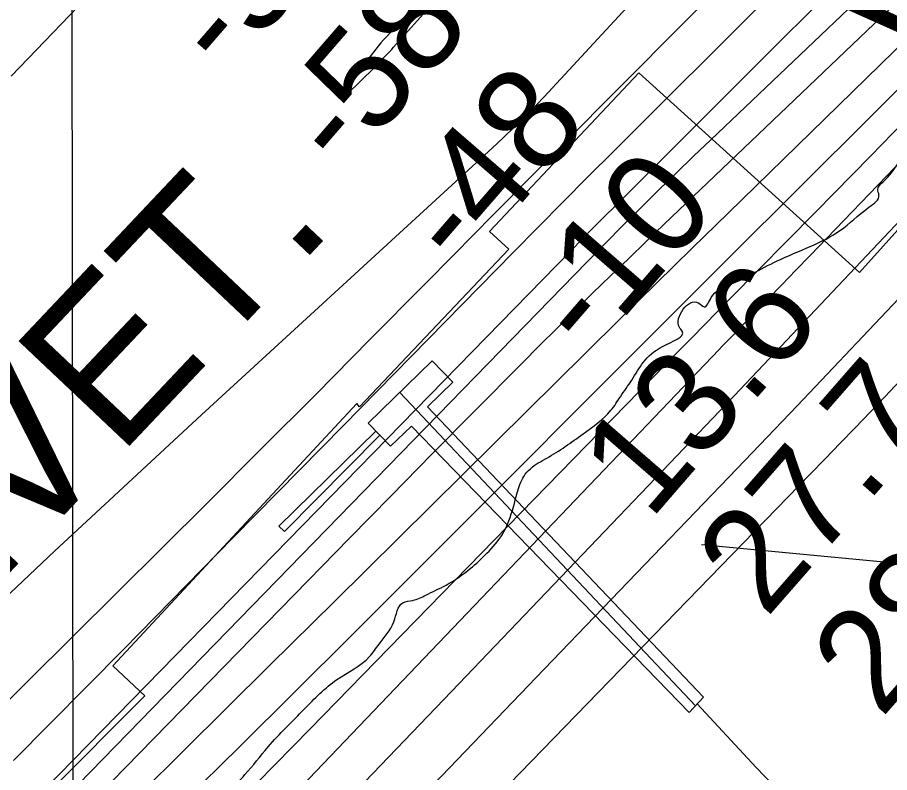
# Model space of a CAD drawing. Extents: x 3297735 to 3335592, y 670436 to 695807.
# Drawn here: x 3317585 to 3318156, y 686346 to 686840 of the extents above; entities that cross this region are included whole.
import ezdxf

# ---------------------------------------------------------------- set-up
doc = ezdxf.new("R2010")
doc.units = 0
for name, color, linetype in [('V-CHAN-DOCK', 7, 'Continuous'), ('V-GRID-MAJR', 7, 'Continuous'), ('V-RIVR-EDGE', 7, 'Continuous'), ('V-RIVR-IDEN', 7, 'Continuous'), ('V-RIVR-RANG', 7, 'Continuous'), ('V-ROAD-CNTR', 7, 'Continuous'), ('V-RRAP-RVMT', 7, 'Continuous'), ('V-RRAP-RVMT-IDEN', 7, 'Continuous'), ('V-TOPO-DPTH', 7, 'Continuous'), ('V-TOPO-MAJR', 7, 'Continuous'), ('V-TOPO-MINR', 7, 'Continuous'), ('V-TOPO-WATR', 7, 'Continuous')]:
    doc.layers.add(name, color=color, linetype=linetype)

msp = doc.modelspace()

# ---------------------------------------------------------------- linework, layer by layer
at = {"layer": 'V-CHAN-DOCK'}
msp.add_line((3317835.37, 686594.66), (3318029.11, 686389.47), dxfattribs=at)
for points in [[(3318024.98, 686385.01), (3317842.93, 686572.58), (3317829.35, 686559.4), (3317814.65, 686574.54), (3317856.64, 686615.3), (3317870.2, 686601.33), (3317853.58, 686585.2), (3318034.3, 686395.09), (3318024.98, 686385.01)], [(3317822.36, 686566.6), (3317759.69, 686503.67), (3317756.15, 686507.13), (3317819.71, 686569.34), (3317822.36, 686566.6)]]:
    msp.add_lwpolyline(points, dxfattribs=at)
at = {"layer": 'V-GRID-MAJR'}
msp.add_lwpolyline([(3317613.19, 694012.57), (3317614.99, 692249.17), (3317618.11, 689185.08), (3317621.45, 685897.36), (3317623.83, 683567.34), (3317626.56, 680885.93), (3317629.35, 678140.95), (3317631.33, 676194.39), (3317631.71, 675828.01)], dxfattribs=at)
at = {"layer": 'V-RIVR-EDGE'}
msp.add_spline([(3314332.49, 682283.88), (3314344.9, 682287.34), (3314358.11, 682294.67), (3314374.42, 682306.27), (3314394.23, 682317.08), (3314408.21, 682327.13), (3314425.7, 682339.88), (3314434.25, 682347.62), (3314443.2, 682360.39), (3314457.6, 682381.68), (3314472.41, 682411.9), (3314491.89, 682447.14), (3314503.96, 682468.44), (3314519.93, 682495.54), (3314540.57, 682530.4), (3314569.78, 682579.57), (3314586.92, 682612.5), (3314605.25, 682653.56), (3314623.97, 682696.17), (3314633.36, 682728.33), (3314641.57, 682755.46), (3314653.64, 682774.82), (3314666.86, 682788.36), (3314689.79, 682808.86), (3314699.9, 682821.24), (3314716.62, 682840.2), (3314742.69, 682874.26), (3314774.59, 682914.13), (3314793.27, 682940.45), (3314809.22, 682961.74), (3314829.46, 682991.55), (3314848.16, 683027.19), (3314871.52, 683064.75), (3314895.3, 683112.39), (3314930.72, 683167.75), (3314952.14, 683204.16), (3315057.23, 683357.85), (3315078.23, 683381.84), (3315092.99, 683392.28), (3315101.15, 683395.75), (3315113.56, 683398.05), (3315130.23, 683396.45), (3315136.44, 683396.05), (3315142.65, 683398.75), (3315151.58, 683404.93), (3315172.97, 683426.6), (3315192.78, 683442.06), (3315207.17, 683456.37), (3315216.51, 683472.25), (3315223.52, 683484.25), (3315237.14, 683502.83), (3315242.2, 683511.35), (3315243.01, 683524.54), (3315244.19, 683529.19), (3315255.48, 683547.77), (3315279.6, 683579.13), (3315294, 683598.87), (3315305.28, 683613.19), (3315309.97, 683627.14), (3315311.93, 683637.22), (3315317.77, 683644.96), (3315323.59, 683648.05), (3315323.6, 683652.31), (3315326.33, 683655.8), (3315330.61, 683660.83), (3315336.05, 683665.85), (3315339.95, 683675.54), (3315343.47, 683686.39), (3315346.59, 683695.69), (3315347.02, 683710.43), (3315347.43, 683722.45), (3315345.14, 683737.19), (3315345.17, 683749.99), (3315346.75, 683761.23), (3315349.48, 683764.32), (3315349.87, 683767.43), (3315354.17, 683779.05), (3315358.47, 683794.55), (3315362.36, 683800.36), (3315370.14, 683808.48), (3315374.42, 683815.84), (3315383.4, 683837.92), (3315387.32, 683854.98), (3315386.95, 683864.67), (3315385.03, 683871.27), (3315388.14, 683875.14), (3315392.8, 683876.29), (3315394.75, 683880.94), (3315403.32, 683896.43), (3315419.29, 683923.54), (3315433.69, 683947.55), (3315437.2, 683954.52), (3315436.83, 683961.11), (3315438, 683964.99), (3315450.86, 683988.61), (3315458.62, 683992.47), (3315462.51, 683995.17), (3315464.08, 684002.54), (3315468.77, 684016.49), (3315478.5, 684033.53), (3315498.34, 684056.75), (3315513.5, 684070.67), (3315521.28, 684082.29), (3315523.23, 684087.32), (3315534.89, 684097.76), (3315545.01, 684110.54), (3315557.06, 684124.08), (3315577.68, 684151.17), (3315590.51, 684164.33), (3315598.31, 684180.21), (3315604.16, 684192.6), (3315609.61, 684201.51), (3315623.63, 684224.74), (3315637.65, 684249.92), (3315651.66, 684270.43), (3315661.01, 684285.92), (3315665.69, 684296.38), (3315668.82, 684306.85), (3315671.54, 684310.72), (3315680.49, 684322.72), (3315685.93, 684326.58), (3315687.49, 684332.01), (3315687.51, 684337.44), (3315690.62, 684340.92), (3315706.17, 684356.78), (3315715.11, 684366.84), (3315728.72, 684382.71), (3315735.34, 684392), (3315740.79, 684400.13), (3315746.24, 684410.2), (3315754.02, 684419.87), (3315767.64, 684436.9), (3315797.18, 684465.14), (3315824.41, 684496.87), (3315835.68, 684508.87), (3315845.4, 684518.93), (3315855.91, 684533.25), (3315917.34, 684595.92), (3315957, 684638.09), (3315987.3, 684659.73), (3316015.28, 684684.48), (3316035.1, 684702.27), (3316044.05, 684713.5), (3316063.1, 684733.62), (3316100.42, 684768.43), (3316125.29, 684791.63), (3316138.51, 684803.62), (3316150.97, 684823.37), (3316159.55, 684843.13), (3316165.42, 684865.99), (3316173.99, 684881.48), (3316197.71, 684908.18), (3316229.61, 684945.33), (3316249.82, 684965.06), (3316275.47, 684987.88), (3316301.52, 685015.35), (3316311.24, 685022.31), (3316314.74, 685028.11), (3316324.84, 685037.01), (3316331.06, 685041.26), (3316337.27, 685045.12), (3316343.88, 685050.92), (3316349.72, 685059.83), (3316371.5, 685083.43), (3316388.59, 685096.18), (3316398.7, 685107.41), (3316416.19, 685122.87), (3316443.39, 685146.08), (3316453.89, 685155.74), (3316462.82, 685158.82), (3316468.64, 685163.46), (3316479.54, 685177.01), (3316494.69, 685189.77), (3316513.34, 685202.13), (3316536.65, 685221.08), (3316559.19, 685238.47), (3316587.17, 685262.45), (3316636.9, 685301.49), (3316712.28, 685357.54), (3316745.31, 685384.99), (3316768.23, 685402.39), (3316780.67, 685413.21), (3316806.33, 685440.68), (3316819.16, 685455.39), (3316844.44, 685481.7), (3316866.97, 685499.48), (3316882.51, 685511.08), (3316905.85, 685537.39), (3316931.9, 685564.08), (3316969.21, 685598.5), (3316985.92, 685613.59), (3317001.86, 685628.67), (3317017.8, 685644.53), (3317028.68, 685652.65), (3317037.23, 685661.16), (3317052.77, 685673.53), (3317075.3, 685687.82), (3317092.39, 685696.31), (3317103.26, 685703.27), (3317111.03, 685709.84), (3317130.87, 685733.84), (3317147.6, 685754.74), (3317177.16, 685789.18), (3317206.31, 685816.64), (3317272.79, 685885.12), (3317325.67, 685938.89), (3317356.77, 685972.16), (3317386.71, 686002.34), (3317409.64, 686022.45), (3317459.38, 686063.82), (3317493.18, 686088.94), (3317516.11, 686108.66), (3317520.01, 686116.02), (3317520.41, 686123), (3317527.04, 686135.78), (3317538.34, 686157.08), (3317553.89, 686174.89), (3317576.04, 686194.22), (3317585.76, 686203.89), (3317597.05, 686222.09), (3317609.5, 686237.57), (3317632.05, 686261.95), (3317642.16, 686270.84), (3317659.25, 686280.88), (3317668.58, 686290.17), (3317678.68, 686299.45), (3317692.67, 686308.33), (3317712.1, 686324.19), (3317733.86, 686344.3), (3317749.03, 686362.49), (3317772.75, 686387.25), (3317794.13, 686406.59), (3317815.49, 686421.66), (3317821.72, 686429.79), (3317831.45, 686444.5), (3317837.3, 686456.89), (3317843.89, 686458.43), (3317852.43, 686461.9), (3317865.64, 686468.46), (3317881.56, 686479.28), (3317892.45, 686489.33), (3317902.56, 686501.72), (3317906.85, 686510.63), (3317912.32, 686528.84), (3317916.61, 686539.69), (3317920.89, 686544.72), (3317931.77, 686551.67), (3317955.46, 686567.51), (3317973.73, 686582.98), (3317979.95, 686591.88), (3317987.35, 686602.72), (3318007.57, 686624.78), (3318020.39, 686634.83), (3318018.46, 686637.55), (3318030.91, 686653.42), (3318034.78, 686650.69), (3318039.45, 686656.89), (3318050.33, 686664.62), (3318082.55, 686680.82), (3318124.1, 686700.89), (3318142.75, 686715.97), (3318149.36, 686724.09), (3318148.6, 686727.59), (3318152.1, 686732.62), (3318161.82, 686744.62), (3318168.45, 686756.23), (3318174.67, 686766.3), (3318184.4, 686779.46), (3318196.08, 686795.33), (3318211.63, 686812.75), (3318220.97, 686823.97), (3318223.7, 686833.27), (3318227.6, 686840.63), (3318232.66, 686847.21), (3318235.79, 686857.67), (3318240.07, 686864.64), (3318252.91, 686883.22), (3318274.69, 686907.6), (3318298.01, 686928.49), (3318327.13, 686944.7), (3318349.26, 686951.63), (3318362.06, 686955.09), (3318370.22, 686961.27), (3318383.46, 686983.73), (3318391.25, 686996.51), (3318395.14, 686999.99), (3318401.73, 686999.97), (3318407.55, 687001.12), (3318412.6, 687003.82), (3318416.49, 687008.86), (3318422.71, 687016.98), (3318440.6, 687037.49), (3318448.75, 687040.19), (3318453.03, 687042.89), (3318455.76, 687051.42), (3318462.38, 687060.32), (3318484.92, 687082.76), (3318499.31, 687098.23), (3318510.59, 687111), (3318518.77, 687124.94), (3318525, 687134.62), (3318537.83, 687148.55), (3318566.2, 687172.14), (3318582.53, 687190.71), (3318592.64, 687203.1), (3318612.48, 687228.64), (3318628.44, 687251.87), (3318642.05, 687266.57), (3318646.35, 687279.75), (3318655.68, 687290.58), (3318665.01, 687298.71), (3318672.79, 687309.16), (3318676.7, 687321.17), (3318685.65, 687333.94), (3318691.49, 687344.4), (3318699.27, 687352.91), (3318716.37, 687367.22), (3318716.79, 687379.24), (3318717.6, 687392.04), (3318724.22, 687404.82), (3318732, 687415.66), (3318742.88, 687423.77), (3318760.35, 687430.71), (3318770.05, 687431.07), (3318780.9, 687428.33), (3318786.73, 687436.46), (3318804.23, 687454.26), (3318817.46, 687473.23), (3318829.91, 687487.55), (3318848.96, 687509.6), (3318869.19, 687534.37), (3318894.08, 687564.56), (3318929.49, 687611.78), (3318945.82, 687629.19), (3318962.93, 687646.99), (3318977.7, 687660.53), (3318993.65, 687679.88), (3319024.36, 687709.28), (3319059.37, 687753.01), (3319086.2, 687782.03), (3319108.76, 687809.51), (3319125.86, 687827.3), (3319135.21, 687842.41), (3319146.89, 687859.44), (3319161.67, 687877.63), (3319172.56, 687889.63), (3319185.79, 687908.6), (3319206.81, 687940.73), (3319238.34, 687987.58), (3319258.18, 688014.29), (3319282.31, 688048.74), (3319299.82, 688074.29), (3319310.71, 688085.9), (3319319.65, 688093.25), (3319326.26, 688101.37), (3319337.16, 688116.08), (3319351.92, 688127.68), (3319358.93, 688137.36), (3319372.55, 688156.33), (3319390.83, 688181.1), (3319409.12, 688207.04), (3319418.85, 688220.59), (3319428.57, 688231.03), (3319452.68, 688254.63), (3319466.67, 688269.33), (3319477.96, 688285.59), (3319487.29, 688294.49), (3319498.17, 688304.55), (3319498.19, 688312.3), (3319502.08, 688317.33), (3319523.48, 688343.65), (3319546.04, 688372.29), (3319572.1, 688405.58), (3319583.39, 688420.29), (3319604.77, 688443.12), (3319614.49, 688453.95), (3319630.05, 688470.2), (3319645.61, 688490.33), (3319664.28, 688513.94), (3319677.9, 688534.07), (3319689.59, 688553.04), (3319707.1, 688579.37), (3319721.91, 688607.25)], degree=3, dxfattribs=at)
at = {"layer": 'V-ROAD-CNTR'}
msp.add_line((3317835.37, 686594.66), (3318029.11, 686389.47), dxfattribs=at)
for points in [[(3318033.17, 686495.02), (3318212.33, 686478.08), (3318236.42, 686443.86), (3318277.07, 686357.92)], [(3318030.31, 686390.77), (3318068.83, 686348.91), (3318125.81, 686289.74), (3318138.51, 686276.93), (3318159.28, 686257.35), (3318173.13, 686244.17)]]:
    msp.add_lwpolyline(points, dxfattribs=at)
at = {"layer": 'V-RRAP-RVMT'}
for p, q in [((3317580.73, 686801.8), (3317678.94, 686904.54)), ((3317991.9, 686803.97), (3317894.18, 686700.19)), ((3318136.7, 686673.13), (3317991.9, 686803.97)), ((3318242.61, 686791.69), (3318136.7, 686673.13)), ((3317894.18, 686700.19), (3317906.71, 686688.44)), ((3317906.71, 686688.44), (3317808.97, 686585.34)), ((3317807.12, 686587.41), (3317647.36, 686415.58)), ((3317808.97, 686585.34), (3317807.12, 686587.41)), ((3317647.36, 686415.58), (3317668.24, 686395.99)), ((3317668.24, 686395.99), (3317589.53, 686317.14))]:
    msp.add_line(p, q, dxfattribs=at)
at = {"layer": 'V-TOPO-DPTH'}
for points in [[(3317543.32, 686357.57), (3317591.67, 686405.44), (3317708.81, 686522.01), (3317744.55, 686557.68), (3317780.23, 686593.42), (3317815.81, 686629.26), (3317851.31, 686665.17), (3317870.73, 686684.86), (3317896.5, 686710.95), (3317922.29, 686737.02), (3317948.12, 686763.06), (3317973.97, 686789.07), (3318294.49, 687111.11), (3318323.65, 687140.63), (3318352.66, 687170.29), (3318381.45, 687200.16), (3318410.09, 687230.18), (3318456.27, 687278.94)], [(3318456.27, 687278.94), (3318410.09, 687230.18), (3318381.45, 687200.16), (3318352.66, 687170.29), (3318323.65, 687140.63), (3318294.49, 687111.11), (3317973.97, 686789.07), (3317948.12, 686763.06), (3317922.29, 686737.02), (3317896.5, 686710.95), (3317870.73, 686684.86), (3317851.31, 686665.17), (3317815.81, 686629.26), (3317780.23, 686593.42), (3317744.55, 686557.68), (3317708.81, 686522.01), (3317591.67, 686405.44), (3317543.32, 686357.57)], [(3317525.72, 686256.4), (3317602.29, 686334.36), (3317678.73, 686412.44), (3317947.59, 686687.7), (3317954.81, 686695.06), (3317962.05, 686702.4), (3317969.31, 686709.71), (3317976.6, 686717), (3318020.73, 686760.96), (3318050.09, 686790.21), (3318079.46, 686819.47), (3318108.83, 686848.72), (3318138.2, 686877.97), (3318458.63, 687197.1), (3318485.35, 687224.18), (3318511.75, 687251.56)], [(3318511.75, 687251.56), (3318485.35, 687224.18), (3318458.63, 687197.1), (3318138.2, 686877.97), (3318108.83, 686848.72), (3318079.46, 686819.47), (3318050.09, 686790.21), (3318020.73, 686760.96), (3317976.6, 686717), (3317969.31, 686709.71), (3317962.05, 686702.4), (3317954.81, 686695.06), (3317947.59, 686687.7), (3317678.73, 686412.44), (3317602.29, 686334.36), (3317525.72, 686256.4)], [(3317582.29, 686353.51), (3317654.42, 686426.6), (3317726.47, 686499.78), (3317798.46, 686573.01), (3317909.68, 686686.26), (3317926.04, 686702.88), (3317942.44, 686719.47), (3317958.88, 686736.02), (3317975.35, 686752.53), (3318077.1, 686854.3), (3318144.23, 686921.92), (3318211.03, 686989.84), (3318277.35, 687058.24), (3318343.35, 687126.96), (3318457.7, 687246.86)], [(3318457.7, 687246.86), (3318343.35, 687126.96), (3318277.35, 687058.24), (3318211.03, 686989.84), (3318144.23, 686921.92), (3318077.1, 686854.3), (3317975.35, 686752.53), (3317958.88, 686736.02), (3317942.44, 686719.47), (3317926.04, 686702.88), (3317909.68, 686686.26), (3317798.46, 686573.01), (3317726.47, 686499.78), (3317654.42, 686426.6), (3317582.29, 686353.51)], [(3317577.56, 686134.4), (3318044.73, 686622.86), (3318046.7, 686624.91), (3318048.67, 686626.96), (3318050.64, 686629.01), (3318052.62, 686631.05), (3318067.2, 686646.1), (3318076.47, 686655.68), (3318085.73, 686665.26), (3318094.98, 686674.85), (3318104.22, 686684.45), (3318530.84, 687127.85), (3318556.58, 687154.83), (3318582.16, 687181.96), (3318607.51, 687209.31), (3318632.71, 687236.81)], [(3318586.15, 687236.54), (3318572.55, 687221.19), (3318558.84, 687205.96), (3318544.94, 687190.89), (3318530.91, 687175.93), (3318389.89, 687027.36), (3318329.15, 686963.9), (3318268.06, 686900.79), (3318206.44, 686838.18), (3318144.47, 686775.93), (3318050.96, 686682.76), (3318035.49, 686667.34), (3318020.03, 686651.9), (3318004.58, 686636.45), (3317989.14, 686620.99), (3317875.43, 686507), (3317802.98, 686434.71), (3317730.31, 686362.63), (3317657.31, 686290.89), (3317584.1, 686219.37)], [(3318586.15, 687236.54), (3318572.55, 687221.19), (3318558.84, 687205.96), (3318544.94, 687190.89), (3318530.91, 687175.93), (3318389.89, 687027.36), (3318329.15, 686963.9), (3318268.06, 686900.79), (3318206.44, 686838.18), (3318144.47, 686775.93), (3318050.96, 686682.76), (3318035.49, 686667.34), (3318020.03, 686651.9), (3318004.58, 686636.45), (3317989.14, 686620.99), (3317875.43, 686507), (3317802.98, 686434.71), (3317730.31, 686362.63), (3317657.31, 686290.89), (3317584.1, 686219.37)], [(3318373.93, 687053.29), (3318008.67, 686704.81), (3317996.9, 686693.55), (3317985.15, 686682.27), (3317973.43, 686670.97), (3317961.72, 686659.65), (3317950.06, 686648.27), (3317938.45, 686636.85), (3317926.92, 686625.35), (3317915.43, 686613.81), (3317883.86, 686581.9), (3317856.65, 686554.35), (3317829.47, 686526.76), (3317802.34, 686499.12), (3317775.25, 686471.45), (3317471.95, 686161.16)], [(3317471.95, 686161.16), (3317775.25, 686471.45), (3317802.34, 686499.12), (3317829.47, 686526.76), (3317856.65, 686554.35), (3317883.86, 686581.9), (3317915.43, 686613.81), (3317926.92, 686625.35), (3317938.45, 686636.85), (3317950.06, 686648.27), (3317961.72, 686659.65), (3317973.43, 686670.97), (3317985.15, 686682.27), (3317996.9, 686693.55), (3318008.67, 686704.81), (3318373.93, 687053.29)]]:
    msp.add_lwpolyline(points, dxfattribs=at)
at = {"layer": 'V-TOPO-MAJR'}
for points in [[(3317542.95, 685961.28), (3317595.91, 686016.93), (3317649.13, 686072.33), (3317702.54, 686127.55), (3318104.31, 686541.06), (3318114.15, 686551.21), (3318123.97, 686561.38), (3318133.78, 686571.56), (3318143.57, 686581.76), (3318153.32, 686591.99), (3318163.02, 686602.27), (3318172.66, 686612.61), (3318182.25, 686623), (3318607.87, 687086.62), (3318627.26, 687107.85), (3318646.56, 687129.15), (3318665.75, 687150.55), (3318684.86, 687172.02), (3318846.25, 687354.36)], [(3317513.63, 686400.61), (3317609.08, 686490.71), (3317705.3, 686580.02), (3317888.09, 686747.55), (3317893.47, 686752.5), (3317898.83, 686757.47), (3317904.16, 686762.48), (3317909.47, 686767.5), (3317914.72, 686772.59), (3317919.91, 686777.74), (3317924.99, 686782.99), (3317930, 686788.31), (3318384.54, 687279.53)]]:
    msp.add_lwpolyline(points, dxfattribs=at)
at = {"layer": 'V-TOPO-MINR'}
for points in [[(3317383.17, 685840.18), (3317599.37, 686067.51), (3317681.87, 686154.13), (3317764.47, 686240.67), (3317847.2, 686327.07), (3317930.03, 686413.39), (3318056.43, 686544.93), (3318076.09, 686565.44), (3318095.73, 686585.98), (3318115.32, 686606.56), (3318134.88, 686627.17), (3318295.54, 686796.84), (3318350.2, 686854.94), (3318404.6, 686913.27), (3318458.62, 686971.96), (3318512.38, 687030.88), (3318603.65, 687131.58), (3318611.55, 687140.36), (3318619.41, 687149.18), (3318627.21, 687158.07), (3318634.95, 687166.99), (3318886.67, 687458.97)], [(3318456.27, 687278.94), (3318410.09, 687230.18), (3318381.45, 687200.16), (3318352.66, 687170.29), (3318323.65, 687140.63), (3318294.49, 687111.11), (3317973.97, 686789.07), (3317948.12, 686763.06), (3317922.29, 686737.02), (3317896.5, 686710.95), (3317870.73, 686684.86), (3317851.31, 686665.17), (3317815.81, 686629.26), (3317780.23, 686593.42), (3317744.55, 686557.68), (3317708.81, 686522.01), (3317591.67, 686405.44), (3317543.32, 686357.57)], [(3317525.72, 686256.4), (3317602.29, 686334.36), (3317678.73, 686412.44), (3317947.59, 686687.7), (3317954.81, 686695.06), (3317962.05, 686702.4), (3317969.31, 686709.71), (3317976.6, 686717), (3318020.73, 686760.96), (3318050.09, 686790.21), (3318079.46, 686819.47), (3318108.83, 686848.72), (3318138.2, 686877.97), (3318458.63, 687197.1), (3318485.35, 687224.18), (3318511.75, 687251.56)], [(3317582.29, 686353.51), (3317654.42, 686426.6), (3317726.47, 686499.78), (3317798.46, 686573.01), (3317909.68, 686686.26), (3317926.04, 686702.88), (3317942.44, 686719.47), (3317958.88, 686736.02), (3317975.35, 686752.53), (3318077.1, 686854.3), (3318144.23, 686921.92), (3318211.03, 686989.84), (3318277.35, 687058.24), (3318343.35, 687126.96), (3318457.7, 687246.86)], [(3317531.72, 686128.5), (3317613.95, 686209.8), (3317695.51, 686291.78), (3317776.62, 686374.21), (3318018.28, 686621.83), (3318026.63, 686630.36), (3318034.97, 686638.88), (3318043.34, 686647.4), (3318051.7, 686655.9), (3318107.67, 686712.7), (3318143.94, 686749.68), (3318180.1, 686786.77), (3318216.08, 686824.03), (3318251.95, 686861.41), (3318530.92, 687153.47), (3318550.38, 687174.06), (3318569.7, 687194.78), (3318588.8, 687215.71), (3318607.75, 687236.77)], [(3317561.93, 686229.23), (3317608.92, 686275.93), (3317750.28, 686415.99), (3317792.45, 686457.75), (3317834.63, 686499.49), (3317876.84, 686541.2), (3317919.06, 686582.91), (3317956.86, 686620.23), (3317980.21, 686643.24), (3318003.58, 686666.22), (3318026.99, 686689.16), (3318050.43, 686712.08), (3318249.7, 686906.6), (3318300.76, 686957.02), (3318351.43, 687007.83), (3318401.5, 687059.21), (3318451.19, 687110.99), (3318530.81, 687194.92), (3318540.32, 687205.09), (3318549.73, 687215.33), (3318559, 687225.71), (3318568.18, 687236.17)], [(3317575.83, 686287.77), (3317966.14, 686688.44), (3317968.89, 686691.25), (3317971.64, 686694.05), (3317974.41, 686696.83), (3317977.18, 686699.61), (3317993.94, 686716.29), (3318005.14, 686727.37), (3318016.39, 686738.39), (3318027.71, 686749.34), (3318039.09, 686760.23), (3318241.58, 686952.88), (3318285.76, 686994.9), (3318329.96, 687036.9), (3318374.17, 687078.87), (3318418.4, 687120.84), (3318493.04, 687191.62), (3318499.91, 687198.23), (3318506.71, 687204.91), (3318513.42, 687211.69), (3318520.05, 687218.54), (3318530.59, 687229.58), (3318533.18, 687232.38), (3318535.71, 687235.24)], [(3317577.56, 686134.4), (3318044.73, 686622.86), (3318046.7, 686624.91), (3318048.67, 686626.96), (3318050.64, 686629.01), (3318052.62, 686631.05), (3318067.2, 686646.1), (3318076.47, 686655.68), (3318085.73, 686665.26), (3318094.98, 686674.85), (3318104.22, 686684.45), (3318530.84, 687127.85), (3318556.58, 687154.83), (3318582.16, 687181.96), (3318607.51, 687209.31), (3318632.71, 687236.81)], [(3317471.95, 686161.16), (3317775.25, 686471.45), (3317802.34, 686499.12), (3317829.47, 686526.76), (3317856.65, 686554.35), (3317883.86, 686581.9), (3317915.43, 686613.81), (3317926.92, 686625.35), (3317938.45, 686636.85), (3317950.06, 686648.27), (3317961.72, 686659.65), (3317973.43, 686670.97), (3317985.15, 686682.27), (3317996.9, 686693.55), (3318008.67, 686704.81), (3318373.93, 687053.29)], [(3317456.59, 685968.96), (3317869.18, 686398.78), (3317902.66, 686433.7), (3317936.12, 686468.64), (3317969.55, 686503.6), (3318002.96, 686538.59), (3318054.37, 686592.49), (3318062.05, 686600.55), (3318069.73, 686608.62), (3318077.39, 686616.7), (3318085.04, 686624.79), (3318452.95, 687014.16)], [(3317859.88, 686863.76), (3317826.33, 686827.48), (3317824.6, 686825.56), (3317822.9, 686823.6), (3317821.25, 686821.6), (3317819.64, 686819.57), (3317796.11, 686789.15), (3317796.03, 686788.03), (3317796.28, 686787.28), (3317797.05, 686787.11), (3317798.16, 686787.32), (3317803.35, 686792.37), (3317807.69, 686796.62), (3317812.01, 686800.9), (3317816.29, 686805.21), (3317820.54, 686809.55), (3317826.89, 686816.08), (3317829, 686818.29)], [(3317829, 686818.29), (3317830.03, 686819.41), (3317831.06, 686820.54), (3317856.7, 686849.23)]]:
    msp.add_lwpolyline(points, dxfattribs=at)
at = {"layer": 'V-TOPO-WATR'}
msp.add_lwpolyline([(3317584.1, 686219.37), (3317657.31, 686290.89), (3317730.31, 686362.63), (3317802.98, 686434.71), (3317875.43, 686507), (3317989.14, 686620.99), (3318004.58, 686636.45), (3318020.03, 686651.9), (3318035.49, 686667.34), (3318050.96, 686682.76), (3318144.47, 686775.93), (3318206.44, 686838.18), (3318268.06, 686900.79), (3318329.15, 686963.9), (3318389.89, 687027.36), (3318530.91, 687175.93), (3318544.94, 687190.89), (3318558.84, 687205.96), (3318572.55, 687221.19), (3318586.15, 687236.54)], dxfattribs=at)

# ---------------------------------------------------------------- texts
at = {"layer": 'V-RIVR-IDEN'}
msp.add_text('Water ', height=83, rotation=50.8263, dxfattribs=at).set_placement((3318164.88, 686804.9))
at = {"layer": 'V-RIVR-RANG'}
for s, rotation, p in [('-52', 49.0868, (3317722.21, 686801.22)), ('-58', 49.0868, (3317799, 686737.13)), ('-48', 49.0868, (3317875.79, 686673.05)), ('-10', 49.0868, (3317960.01, 686617.54)), ('13.6', 49.0868, (3317999.31, 686510.2)), ('27.7', 48.8083, (3318075.39, 686446.17)), ('28.3', 48.8083, (3318150.8, 686380.49))]:
    msp.add_text(s, height=67, rotation=rotation, dxfattribs=at).set_placement(p)
at = {"layer": 'V-RRAP-RVMT-IDEN'}
msp.add_text('REVET.', height=100, rotation=46.6223, dxfattribs=at).set_placement((3317461.79, 686351.76))

doc.saveas('drawing.dxf')
